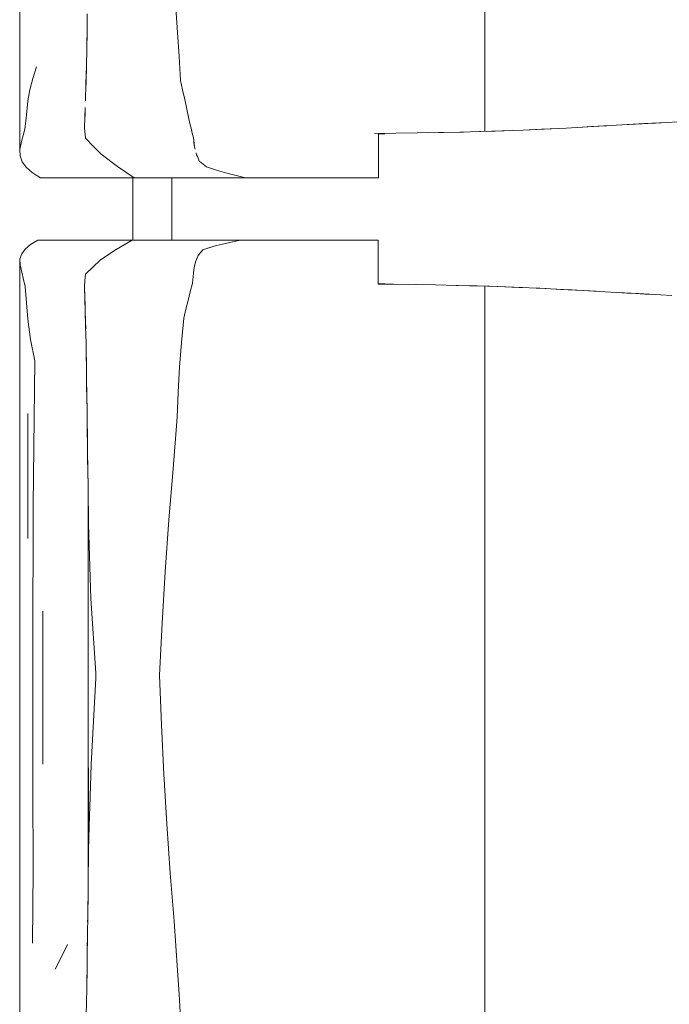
# Model space of a CAD drawing. Header units: millimetres. Extents: x -261 to 187, y -214 to 106.
# Tile 825 of 1056: x -201.013 to -200.597, y 7.334 to 7.965. Entities that reach past the tile are written whole.
import ezdxf

# ---------------------------------------------------------------- set-up
doc = ezdxf.new("R2010")
doc.units = ezdxf.units.MM
doc.header["$LTSCALE"] = 0.005
doc.header["$MEASUREMENT"] = 0
doc.layers.add('IFC-Elemento de mobília-Contorno', color=9, linetype='Continuous', lineweight=5)
doc.layers.add('IFC-Laje-Contorno', color=9, linetype='Continuous', lineweight=5)

msp = doc.modelspace()

# ---------------------------------------------------------------- linework, layer by layer
at = {"layer": 'IFC-Elemento de mobília-Contorno', "lineweight": 5}
for p, q in [((-201.01273, 8.04961), (-201.01265, 7.882)), ((-200.9139, 7.98848), (-200.91165, 7.95698)), ((-200.71487, 7.97758), (-200.71486, 7.93567)), ((-200.96964, 7.95727), (-200.96949, 7.96907)), ((-200.96982, 7.94635), (-200.96964, 7.95727)), ((-200.96978, 7.94848), (-200.9697, 7.95388)), ((-200.91165, 7.95698), (-200.91071, 7.94166)), ((-200.97001, 7.93544), (-200.96982, 7.94635)), ((-200.96987, 7.94342), (-200.96978, 7.94848)), ((-200.91071, 7.94166), (-200.90978, 7.92633)), ((-201.0044, 7.92757), (-201.0019, 7.93506)), ((-200.97031, 7.92429), (-200.97001, 7.93544)), ((-200.71487, 7.8936), (-200.71486, 7.93567)), ((-201.00628, 7.92024), (-201.0044, 7.92757)), ((-200.97046, 7.91898), (-200.97017, 7.9278)), ((-200.97017, 7.9278), (-200.97008, 7.93281)), ((-200.97062, 7.91315), (-200.97031, 7.92429)), ((-200.90978, 7.92633), (-200.90845, 7.92016)), ((-201.00746, 7.91314), (-201.00628, 7.92024)), ((-200.90845, 7.92016), (-200.90711, 7.914)), ((-201.00849, 7.90404), (-201.00746, 7.91314)), ((-200.971, 7.90241), (-200.97078, 7.90889)), ((-200.90711, 7.914), (-200.90445, 7.90166)), ((-201.00952, 7.89494), (-201.00849, 7.90404)), ((-200.97122, 7.89592), (-200.971, 7.90241)), ((-200.97121, 7.89716), (-200.97091, 7.90516)), ((-200.97091, 7.90516), (-200.97086, 7.90661)), ((-200.90445, 7.90166), (-200.90371, 7.89863)), ((-200.97122, 7.89592), (-200.97065, 7.88921)), ((-200.97121, 7.89716), (-200.97119, 7.89687)), ((-200.90371, 7.89863), (-200.90298, 7.8956)), ((-200.90298, 7.8956), (-200.90225, 7.89256)), ((-200.6865, 7.89464), (-200.66743, 7.89555)), ((-200.67865, 7.89501), (-200.66753, 7.89554)), ((-200.67689, 7.89505), (-200.66292, 7.89578)), ((-200.66292, 7.89578), (-200.64895, 7.89651)), ((-200.65554, 7.89616), (-200.64667, 7.89665)), ((-200.64895, 7.89651), (-200.62717, 7.89774)), ((-200.64895, 7.89651), (-200.64168, 7.89692)), ((-200.64667, 7.89665), (-200.63846, 7.8971)), ((-200.64667, 7.89665), (-200.63867, 7.89709)), ((-200.64168, 7.89692), (-200.63443, 7.89733)), ((-200.63867, 7.89709), (-200.63669, 7.8972)), ((-200.63443, 7.89733), (-200.62717, 7.89774)), ((-200.62717, 7.89774), (-200.61991, 7.89815)), ((-200.62717, 7.89774), (-200.62243, 7.89801)), ((-200.62243, 7.89801), (-200.61056, 7.8987)), ((-200.62243, 7.89801), (-200.6142, 7.89849)), ((-200.61991, 7.89815), (-200.5984, 7.8994)), ((-200.61991, 7.89815), (-200.61274, 7.89857)), ((-200.61523, 7.89842), (-200.61507, 7.89843)), ((-200.6142, 7.89849), (-200.61056, 7.8987)), ((-200.61274, 7.89857), (-200.5984, 7.8994)), ((-200.61274, 7.89857), (-200.60557, 7.89899)), ((-200.61274, 7.89857), (-200.61256, 7.89858)), ((-200.60557, 7.89899), (-200.5984, 7.8994)), ((-200.5984, 7.8994), (-200.59123, 7.89982)), ((-201.0116, 7.88708), (-201.01056, 7.89101)), ((-201.01056, 7.89101), (-201.00952, 7.89494)), ((-200.97065, 7.88921), (-200.96561, 7.88408)), ((-200.90225, 7.89256), (-200.90151, 7.88953)), ((-200.90151, 7.88953), (-200.90135, 7.88804)), ((-200.7855, 7.89219), (-200.75807, 7.89259)), ((-200.78305, 7.892), (-200.78087, 7.892)), ((-200.78305, 7.87719), (-200.78305, 7.892)), ((-200.78087, 7.892), (-200.77889, 7.892)), ((-200.75817, 7.89259), (-200.74454, 7.89285)), ((-200.75156, 7.89271), (-200.74145, 7.89292)), ((-200.74454, 7.89285), (-200.73102, 7.89311)), ((-200.74145, 7.89292), (-200.72857, 7.89318)), ((-200.73102, 7.89311), (-200.71752, 7.89351)), ((-200.71839, 7.89348), (-200.71805, 7.89349)), ((-200.71805, 7.89349), (-200.70245, 7.89401)), ((-200.71805, 7.89349), (-200.71025, 7.89375)), ((-200.71752, 7.89351), (-200.70403, 7.8939)), ((-200.71415, 7.89362), (-200.70245, 7.89401)), ((-200.71025, 7.89375), (-200.70245, 7.89401)), ((-200.70403, 7.8939), (-200.69046, 7.89448)), ((-200.70245, 7.89401), (-200.69868, 7.89413)), ((-200.69046, 7.89448), (-200.67689, 7.89505)), ((-200.68649, 7.89464), (-200.67865, 7.89501)), ((-201.01265, 7.882), (-201.0116, 7.88708)), ((-200.96561, 7.88408), (-200.96056, 7.87895)), ((-200.90135, 7.88804), (-200.90085, 7.88356)), ((-200.90135, 7.88804), (-200.90118, 7.88655)), ((-200.90135, 7.88804), (-200.90101, 7.88505)), ((-200.90118, 7.88655), (-200.90101, 7.88505)), ((-200.90101, 7.88505), (-200.90085, 7.88356)), ((-200.90085, 7.88356), (-200.9005, 7.8823)), ((-201.01265, 7.882), (-201.0125, 7.87789)), ((-201.0125, 7.87789), (-201.01113, 7.87417)), ((-200.96056, 7.87895), (-200.95002, 7.8711)), ((-200.89982, 7.87978), (-200.89948, 7.87853)), ((-200.89948, 7.87853), (-200.89899, 7.8775)), ((-200.89899, 7.8775), (-200.8985, 7.87647)), ((-200.8985, 7.87647), (-200.89801, 7.87545)), ((-200.78305, 7.86394), (-200.78305, 7.87719)), ((-201.01113, 7.87417), (-201.00864, 7.87061)), ((-201.00864, 7.87061), (-201.0048, 7.86722)), ((-200.95002, 7.8711), (-200.93951, 7.86394)), ((-200.89801, 7.87545), (-200.89752, 7.87442)), ((-200.89752, 7.87442), (-200.89642, 7.87352)), ((-200.89642, 7.87352), (-200.8931, 7.87083)), ((-200.8931, 7.87083), (-200.8874, 7.86907)), ((-201.0048, 7.86722), (-201.00214, 7.86558)), ((-201.00214, 7.86558), (-200.99948, 7.86394)), ((-200.99948, 7.86394), (-200.93951, 7.86394)), ((-200.93951, 7.86394), (-200.89824, 7.86394)), ((-200.91528, 7.82386), (-200.91528, 7.86394)), ((-200.89824, 7.86394), (-200.86818, 7.86394)), ((-200.8874, 7.86907), (-200.88454, 7.86819)), ((-200.88454, 7.86819), (-200.8817, 7.86731)), ((-200.8817, 7.86731), (-200.87831, 7.86647)), ((-200.87831, 7.86647), (-200.87494, 7.86563)), ((-200.87494, 7.86563), (-200.86818, 7.86394)), ((-200.87494, 7.86563), (-200.87156, 7.86478)), ((-200.87156, 7.86478), (-200.86818, 7.86394)), ((-200.86818, 7.86394), (-200.8662, 7.86394)), ((-200.8662, 7.86394), (-200.86424, 7.86394)), ((-200.86424, 7.86394), (-200.86231, 7.86394)), ((-200.86231, 7.86394), (-200.86039, 7.86394)), ((-200.86039, 7.86394), (-200.85847, 7.86394)), ((-200.85847, 7.86394), (-200.85655, 7.86394)), ((-200.85655, 7.86394), (-200.85462, 7.86394)), ((-200.85462, 7.86394), (-200.85267, 7.86394)), ((-200.85267, 7.86394), (-200.85069, 7.86394)), ((-200.85069, 7.86394), (-200.84868, 7.86394)), ((-200.84868, 7.86394), (-200.84662, 7.86394)), ((-200.84662, 7.86394), (-200.84452, 7.86394)), ((-200.84452, 7.86394), (-200.84236, 7.86394)), ((-200.84236, 7.86394), (-200.84018, 7.86394)), ((-200.84018, 7.86394), (-200.83798, 7.86394)), ((-200.83798, 7.86394), (-200.83579, 7.86394)), ((-200.83579, 7.86394), (-200.83364, 7.86394)), ((-200.83364, 7.86394), (-200.83154, 7.86394)), ((-200.83154, 7.86394), (-200.8295, 7.86394)), ((-200.8295, 7.86394), (-200.82756, 7.86394)), ((-200.82756, 7.86394), (-200.82573, 7.86394)), ((-200.82573, 7.86394), (-200.824, 7.86394)), ((-200.824, 7.86394), (-200.82234, 7.86394)), ((-200.82234, 7.86394), (-200.82072, 7.86394)), ((-200.82072, 7.86394), (-200.8191, 7.86394)), ((-200.8191, 7.86394), (-200.81744, 7.86394)), ((-200.81744, 7.86394), (-200.81573, 7.86394)), ((-200.81573, 7.86394), (-200.81391, 7.86394)), ((-200.81391, 7.86394), (-200.81197, 7.86394)), ((-200.81197, 7.86394), (-200.8099, 7.86394)), ((-200.8099, 7.86394), (-200.80771, 7.86394)), ((-200.80771, 7.86394), (-200.80542, 7.86394)), ((-200.80542, 7.86394), (-200.80305, 7.86394)), ((-200.80305, 7.86394), (-200.8006, 7.86394)), ((-200.8006, 7.86394), (-200.79809, 7.86394)), ((-200.79809, 7.86394), (-200.79553, 7.86394)), ((-200.79553, 7.86394), (-200.79295, 7.86394)), ((-200.79295, 7.86394), (-200.79037, 7.86394)), ((-200.79037, 7.86394), (-200.78784, 7.86394)), ((-200.78784, 7.86394), (-200.78539, 7.86394)), ((-200.78539, 7.86394), (-200.78305, 7.86394)), ((-201.0093, 7.81821), (-201.00591, 7.82107)), ((-201.00591, 7.82107), (-201.00104, 7.82386)), ((-201.00104, 7.82386), (-200.94079, 7.82386)), ((-200.9509, 7.81793), (-200.94079, 7.82386)), ((-200.94079, 7.82386), (-200.87164, 7.82386)), ((-200.92554, 7.82386), (-200.91528, 7.82386)), ((-200.89544, 7.81769), (-200.88886, 7.81982)), ((-200.89106, 7.81911), (-200.88886, 7.81982)), ((-200.88886, 7.81982), (-200.88667, 7.82053)), ((-200.88667, 7.82053), (-200.88291, 7.82136)), ((-200.88291, 7.82136), (-200.87164, 7.82386)), ((-200.88291, 7.82136), (-200.87915, 7.8222)), ((-200.87915, 7.8222), (-200.8754, 7.82303)), ((-200.8754, 7.82303), (-200.87164, 7.82386)), ((-200.87333, 7.82386), (-200.87032, 7.82386)), ((-200.87164, 7.82386), (-200.86966, 7.82386)), ((-200.87032, 7.82386), (-200.8675, 7.82386)), ((-200.86966, 7.82386), (-200.86769, 7.82386)), ((-200.86769, 7.82386), (-200.86573, 7.82386)), ((-200.86573, 7.82386), (-200.86379, 7.82386)), ((-200.86379, 7.82386), (-200.86188, 7.82386)), ((-200.86188, 7.82386), (-200.85997, 7.82386)), ((-200.85997, 7.82386), (-200.85807, 7.82386)), ((-200.85807, 7.82386), (-200.85616, 7.82386)), ((-200.85616, 7.82386), (-200.85424, 7.82386)), ((-200.85424, 7.82386), (-200.8523, 7.82386)), ((-200.8523, 7.82386), (-200.85033, 7.82386)), ((-200.85033, 7.82386), (-200.84832, 7.82386)), ((-200.84832, 7.82386), (-200.84627, 7.82386)), ((-200.84627, 7.82386), (-200.84418, 7.82386)), ((-200.84418, 7.82386), (-200.84203, 7.82386)), ((-200.84203, 7.82386), (-200.83986, 7.82386)), ((-200.83986, 7.82386), (-200.83768, 7.82386)), ((-200.83768, 7.82386), (-200.83551, 7.82386)), ((-200.83551, 7.82386), (-200.83338, 7.82386)), ((-200.83338, 7.82386), (-200.83129, 7.82386)), ((-200.83129, 7.82386), (-200.82929, 7.82386)), ((-200.82929, 7.82386), (-200.82737, 7.82386)), ((-200.82737, 7.82386), (-200.82556, 7.82386)), ((-200.82556, 7.82386), (-200.82386, 7.82386)), ((-200.82386, 7.82386), (-200.82221, 7.82386)), ((-200.82221, 7.82386), (-200.8206, 7.82386)), ((-200.8206, 7.82386), (-200.81899, 7.82386)), ((-200.81899, 7.82386), (-200.81735, 7.82386)), ((-200.81735, 7.82386), (-200.81564, 7.82386)), ((-200.81564, 7.82386), (-200.81383, 7.82386)), ((-200.81383, 7.82386), (-200.8119, 7.82386)), ((-200.8119, 7.82386), (-200.80984, 7.82386)), ((-200.80984, 7.82386), (-200.80766, 7.82386)), ((-200.80766, 7.82386), (-200.80539, 7.82386)), ((-200.80539, 7.82386), (-200.80303, 7.82386)), ((-200.80303, 7.82386), (-200.8006, 7.82386)), ((-200.8006, 7.82386), (-200.79811, 7.82386)), ((-200.79811, 7.82386), (-200.79557, 7.82386)), ((-200.79557, 7.82386), (-200.79301, 7.82386)), ((-200.79301, 7.82386), (-200.79044, 7.82386)), ((-200.79044, 7.82386), (-200.78793, 7.82386)), ((-200.78793, 7.82386), (-200.78549, 7.82386)), ((-200.78549, 7.82386), (-200.78317, 7.82386)), ((-200.78317, 7.81061), (-200.78317, 7.82386)), ((-201.01264, 7.81185), (-201.01149, 7.81517)), ((-201.01149, 7.81517), (-201.0093, 7.81821)), ((-200.96105, 7.81126), (-200.9509, 7.81793)), ((-200.90017, 7.81006), (-200.89844, 7.81415)), ((-200.89974, 7.81108), (-200.89844, 7.81415)), ((-200.89931, 7.8121), (-200.89844, 7.81415)), ((-200.89931, 7.8121), (-200.89887, 7.81312)), ((-200.89844, 7.81415), (-200.89769, 7.81503)), ((-200.89769, 7.81503), (-200.89694, 7.81592)), ((-200.89694, 7.81592), (-200.89544, 7.81769)), ((-200.89694, 7.81592), (-200.89619, 7.8168)), ((-200.89619, 7.8168), (-200.89544, 7.81769)), ((-200.89544, 7.81769), (-200.89106, 7.81911)), ((-201.01274, 7.65841), (-201.01264, 7.81185)), ((-201.01264, 7.81185), (-201.01255, 7.80815)), ((-201.01255, 7.80815), (-201.01135, 7.80329)), ((-200.96585, 7.80663), (-200.96105, 7.81126)), ((-200.901, 7.80608), (-200.90017, 7.81006)), ((-200.901, 7.80608), (-200.90072, 7.80741)), ((-200.90072, 7.80741), (-200.90017, 7.81006)), ((-200.90017, 7.81006), (-200.89974, 7.81108)), ((-200.78317, 7.79581), (-200.78317, 7.81061)), ((-201.01135, 7.80329), (-201.01028, 7.79872)), ((-200.97094, 7.7981), (-200.97065, 7.80201)), ((-200.97094, 7.79802), (-200.97065, 7.80201)), ((-200.97065, 7.80201), (-200.96585, 7.80663)), ((-200.90193, 7.79844), (-200.90171, 7.80055)), ((-200.90171, 7.80055), (-200.90149, 7.80265)), ((-200.90149, 7.80265), (-200.90127, 7.80475)), ((-200.90127, 7.80475), (-200.901, 7.80608)), ((-201.01028, 7.79872), (-201.00922, 7.79414)), ((-200.97122, 7.79418), (-200.97094, 7.7981)), ((-200.97122, 7.79403), (-200.97094, 7.79802)), ((-200.90354, 7.79075), (-200.90216, 7.79634)), ((-200.90216, 7.79634), (-200.90193, 7.79844)), ((-200.78317, 7.79581), (-200.78098, 7.79581)), ((-200.78317, 7.79576), (-200.77338, 7.79562)), ((-200.78098, 7.79581), (-200.77898, 7.79581)), ((-200.77338, 7.79562), (-200.7598, 7.79542)), ((-200.7598, 7.79542), (-200.74647, 7.79517)), ((-200.75798, 7.79537), (-200.74647, 7.79517)), ((-200.74647, 7.79517), (-200.73315, 7.79492)), ((-200.73898, 7.79502), (-200.72474, 7.79465)), ((-200.73315, 7.79492), (-200.71987, 7.79453)), ((-200.72474, 7.79465), (-200.71213, 7.79431)), ((-200.71987, 7.79453), (-200.70659, 7.79415)), ((-200.71487, 7.79439), (-200.71486, 7.76155)), ((-200.70712, 7.79417), (-200.69069, 7.79347)), ((-201.00922, 7.79414), (-201.00834, 7.78367)), ((-200.97122, 7.79403), (-200.97099, 7.78599)), ((-200.97122, 7.79403), (-200.97087, 7.78198)), ((-200.97122, 7.79403), (-200.97099, 7.78599)), ((-200.90493, 7.78516), (-200.90354, 7.79075)), ((-200.70659, 7.79415), (-200.69319, 7.7936)), ((-200.69319, 7.7936), (-200.67978, 7.79304)), ((-200.69069, 7.79347), (-200.68213, 7.79311)), ((-200.68213, 7.79311), (-200.67563, 7.79283)), ((-200.67978, 7.79304), (-200.666, 7.79233)), ((-200.67978, 7.79304), (-200.67289, 7.79269)), ((-200.67289, 7.79269), (-200.65222, 7.79162)), ((-200.66617, 7.79234), (-200.65625, 7.79181)), ((-200.66615, 7.79234), (-200.66492, 7.79227)), ((-200.66615, 7.79234), (-200.65222, 7.79162)), ((-200.666, 7.79233), (-200.65911, 7.79198)), ((-200.66492, 7.79227), (-200.65625, 7.79181)), ((-200.65911, 7.79198), (-200.65222, 7.79162)), ((-200.65625, 7.79181), (-200.64759, 7.79135)), ((-200.65625, 7.79181), (-200.64363, 7.79113)), ((-200.65222, 7.79162), (-200.64508, 7.79122)), ((-200.64759, 7.79135), (-200.64417, 7.79116)), ((-200.64508, 7.79122), (-200.63794, 7.79082)), ((-200.63794, 7.79082), (-200.62367, 7.79001)), ((-200.63794, 7.79082), (-200.63081, 7.79042)), ((-200.63081, 7.79042), (-200.62367, 7.79001)), ((-200.62958, 7.79035), (-200.62127, 7.78987)), ((-200.62958, 7.79035), (-200.62127, 7.78987)), ((-200.62367, 7.79001), (-200.61655, 7.7896)), ((-200.62127, 7.78987), (-200.61243, 7.78936)), ((-200.62127, 7.78987), (-200.60745, 7.78907)), ((-200.61655, 7.7896), (-200.60944, 7.78919)), ((-200.61243, 7.78936), (-200.60748, 7.78907)), ((-200.60944, 7.78919), (-200.60232, 7.78877)), ((-200.60232, 7.78877), (-200.5952, 7.78836)), ((-201.00834, 7.78367), (-201.00746, 7.7732)), ((-200.971, 7.78639), (-200.97077, 7.77859)), ((-200.97092, 7.78377), (-200.97087, 7.78198)), ((-200.97087, 7.78201), (-200.97075, 7.77796)), ((-200.90632, 7.77957), (-200.90493, 7.78516)), ((-200.97077, 7.77859), (-200.97052, 7.7684)), ((-200.97075, 7.77796), (-200.9705, 7.76716)), ((-200.90771, 7.77398), (-200.90632, 7.77957)), ((-201.00746, 7.7732), (-201.00577, 7.76012)), ((-200.90909, 7.75823), (-200.90771, 7.77398)), ((-200.97052, 7.7684), (-200.97028, 7.75821)), ((-201.00577, 7.76012), (-201.00299, 7.74646)), ((-200.97028, 7.75821), (-200.96991, 7.73508)), ((-200.97026, 7.75697), (-200.97024, 7.75636)), ((-200.97024, 7.75636), (-200.97001, 7.7412)), ((-200.91047, 7.74249), (-200.90909, 7.75823)), ((-200.71486, 7.72541), (-200.71486, 7.76155)), ((-201.00414, 7.65396), (-201.00299, 7.74646)), ((-200.91122, 7.72645), (-200.91047, 7.74249)), ((-200.96991, 7.73508), (-200.96962, 7.71423)), ((-200.9699, 7.73416), (-200.96989, 7.73386)), ((-200.96989, 7.73386), (-200.96969, 7.71895)), ((-200.91198, 7.71041), (-200.91122, 7.72645)), ((-200.71487, 7.68961), (-200.71486, 7.72541)), ((-201.00746, 7.63265), (-201.00746, 7.71282)), ((-200.96962, 7.71423), (-200.96947, 7.70288)), ((-200.96962, 7.71376), (-200.96959, 7.71187)), ((-200.96959, 7.71187), (-200.96936, 7.69422)), ((-200.91454, 7.67742), (-200.91198, 7.71041)), ((-200.96947, 7.70288), (-200.96932, 7.69154)), ((-200.96932, 7.69154), (-200.96925, 7.68595)), ((-200.9693, 7.68955), (-200.96929, 7.68873)), ((-200.96929, 7.68873), (-200.96898, 7.6651)), ((-200.7149, 7.66297), (-200.71487, 7.68961)), ((-200.96923, 7.68439), (-200.96901, 7.66717)), ((-200.91717, 7.64461), (-200.91454, 7.67742)), ((-200.96901, 7.40605), (-200.96901, 7.66717)), ((-200.96898, 7.6651), (-200.9687, 7.64194)), ((-200.7149, 7.66297), (-200.71486, 7.63312)), ((-201.01274, 7.65841), (-201.01273, 7.44847)), ((-201.00444, 7.56158), (-201.00414, 7.65396)), ((-200.91955, 7.61134), (-200.91717, 7.64461)), ((-200.9687, 7.64194), (-200.96717, 7.59429)), ((-200.71486, 7.63312), (-200.71486, 7.59697)), ((-200.92148, 7.57846), (-200.91955, 7.61134)), ((-200.96717, 7.59429), (-200.96408, 7.54628)), ((-200.71488, 7.56155), (-200.71486, 7.59697)), ((-200.99802, 7.48804), (-200.99802, 7.5861)), ((-200.92329, 7.54499), (-200.92148, 7.57846)), ((-201.00444, 7.56158), (-201.00424, 7.47344)), ((-200.71488, 7.56155), (-200.71487, 7.52947)), ((-200.96556, 7.51552), (-200.96408, 7.54317)), ((-200.96408, 7.54628), (-200.96392, 7.54499)), ((-200.96408, 7.54628), (-200.96401, 7.54563)), ((-200.96408, 7.54317), (-200.96392, 7.54499)), ((-200.96408, 7.54317), (-200.96401, 7.54408)), ((-200.96401, 7.54563), (-200.96392, 7.54499)), ((-200.96401, 7.54408), (-200.96392, 7.54499)), ((-200.92329, 7.54499), (-200.92192, 7.51314)), ((-200.71487, 7.492), (-200.71487, 7.52947)), ((-200.96704, 7.48787), (-200.96556, 7.51552)), ((-200.92192, 7.51314), (-200.92048, 7.48162)), ((-200.71491, 7.44292), (-200.71487, 7.492)), ((-200.9687, 7.43284), (-200.9687, 7.4857)), ((-200.96787, 7.46035), (-200.96704, 7.48787)), ((-200.92048, 7.48162), (-200.9185, 7.44975)), ((-201.00424, 7.47344), (-201.00421, 7.42017)), ((-200.96801, 7.45556), (-200.96787, 7.46035)), ((-200.9687, 7.43284), (-200.96801, 7.45556)), ((-201.01273, 7.44847), (-201.01265, 7.28085)), ((-200.9185, 7.44975), (-200.91632, 7.41823)), ((-200.71491, 7.44292), (-200.71487, 7.4109)), ((-200.96894, 7.41137), (-200.9687, 7.43284)), ((-201.00464, 7.37337), (-201.00421, 7.42017)), ((-200.91632, 7.41823), (-200.9139, 7.38733)), ((-200.96921, 7.38933), (-200.96894, 7.41137)), ((-200.71487, 7.37644), (-200.71487, 7.4109)), ((-200.96921, 7.38998), (-200.96901, 7.40605)), ((-200.96933, 7.37973), (-200.96921, 7.38998)), ((-200.96924, 7.38703), (-200.96921, 7.38933)), ((-200.9139, 7.38733), (-200.91165, 7.35583)), ((-200.96949, 7.36792), (-200.96933, 7.37973)), ((-200.99004, 7.35667), (-200.98206, 7.37239)), ((-200.98605, 7.36453), (-200.98206, 7.37239)), ((-200.96948, 7.36821), (-200.9694, 7.37486)), ((-200.71487, 7.37644), (-200.71486, 7.33453)), ((-200.96964, 7.35612), (-200.96949, 7.36792)), ((-200.96953, 7.3647), (-200.96948, 7.36821)), ((-200.99004, 7.35667), (-200.98605, 7.36453)), ((-200.96982, 7.34521), (-200.96964, 7.35612)), ((-200.96978, 7.34734), (-200.9697, 7.35273)), ((-200.91165, 7.35583), (-200.91071, 7.34051)), ((-200.96987, 7.34227), (-200.96978, 7.34734)), ((-200.97001, 7.33429), (-200.96982, 7.34521)), ((-200.91071, 7.34051), (-200.90978, 7.32519)), ((-200.97031, 7.32315), (-200.97001, 7.33429)), ((-200.71487, 7.29245), (-200.71486, 7.33453))]:
    msp.add_line(p, q, dxfattribs=at)
at = {"layer": 'IFC-Laje-Contorno', "lineweight": 5}
msp.add_line((-200.94027, 7.82386), (-200.94027, 7.86394), dxfattribs=at)

doc.saveas('drawing.dxf')
